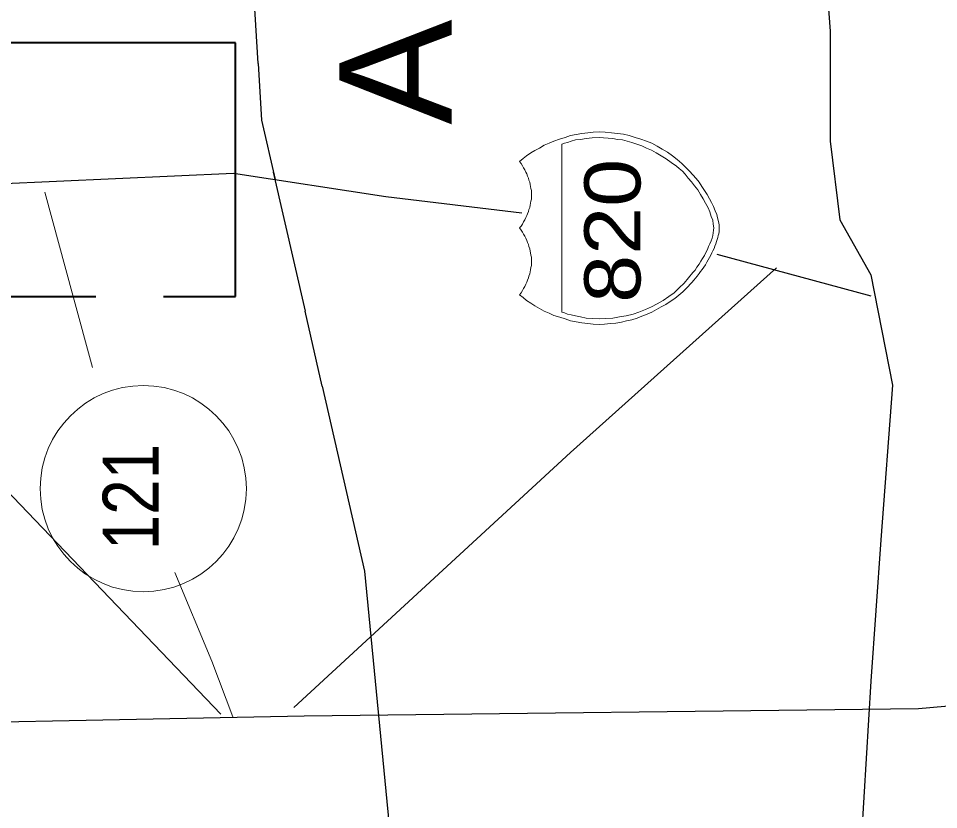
# Model space of a CAD drawing. Extents: x 2363323 to 2367082, y 6956018 to 6980837.
# Drawn here: x 2365992.8 to 2366076.4, y 6956829.6 to 6956901.5 of the extents above; entities that cross this region are included whole.
import ezdxf

# ---------------------------------------------------------------- set-up
doc = ezdxf.new("R2010")
doc.units = 0
doc.header["$LTSCALE"] = 4.1
doc.linetypes.add('LONG_DASHED', pattern=[7.5, 6, -1.5])
doc.layers.add('62', color=7, linetype='Continuous', lineweight=13)
doc.layers.add('63', color=7, linetype='Continuous', lineweight=13)

msp = doc.modelspace()

# ---------------------------------------------------------------- linework, layer by layer
at = {"layer": '62', "lineweight": 25}
for p, q in [((2366014.551, 6956897.398), (2366013.155, 6956920.242)), ((2365972.068, 6956885.609), (2366012.302, 6956887.455)), ((2366015.925, 6956887.545), (2366018.806, 6956874.921)), ((2366056.205, 6956880.098), (2366070.199, 6956876.296)), ((2366020.359, 6956868.105), (2366018.806, 6956874.921))]:
    msp.add_line(p, q, dxfattribs=at)
at = {"layer": '62'}
for p, q in [((2365997.747, 6956876.25), (2365995.179, 6956885.722)), ((2365967.231, 6956884.148), (2366011.174, 6956838.31)), ((2365999.498, 6956869.791), (2365997.747, 6956876.25)), ((2366010.343, 6956843.127), (2366006.992, 6956851.158)), ((2366010.343, 6956843.127), (2366012.255, 6956838.063))]:
    msp.add_line(p, q, dxfattribs=at)
at = {"layer": '62', "lineweight": 25}
for points in [[(2366063.045, 6956932.21), (2366064.574, 6956924.38), (2366065.453, 6956914.39), (2366066.511, 6956900.348), (2366066.509, 6956890.358), (2366067.387, 6956883.202), (2366070.199, 6956878.208), (2366072.157, 6956868.194), (2366071.099, 6956854.152), (2366070.199, 6956841.303), (2366069.344, 6956827.239), (2366072.158, 6956805.098), (2366069.344, 6956784.148), (2366065.451, 6956767.248), (2366059.984, 6956757.237), (2366046.773, 6956754.154), (2366033.545, 6956754.153), (2366027.019, 6956752.263), (2366017.681, 6956757.237)], [(2366014.551, 6956897.398), (2366014.843, 6956892.248), (2366016.082, 6956886.87)], [(2366012.302, 6956887.455), (2366026.141, 6956885.34), (2366038.495, 6956883.855)], [(2366020.359, 6956868.105), (2366024.206, 6956851.294), (2366027.02, 6956822.244), (2366032.667, 6956800.101), (2366033.073, 6956793.261)], [(2365969.909, 6956837.184), (2366018.74, 6956838.152), (2366074.519, 6956838.83), (2366145.737, 6956845.13), (2366177.173, 6956861.577)]]:
    msp.add_lwpolyline(points, dxfattribs=at)
at = {"layer": '62', "linetype": 'LONG_DASHED', "lineweight": 40}
msp.add_lwpolyline([(2365975.217, 6956876.25), (2366012.503, 6956876.25), (2366012.505, 6956899.269), (2365971.687, 6956899.269), (2365971.685, 6956876.25)], close=True, dxfattribs=at)
at = {"layer": '62'}
for points in [[(2366038.763, 6956883.202), (2366038.853, 6956883.405), (2366038.945, 6956883.586), (2366039.011, 6956883.765), (2366039.101, 6956883.968), (2366039.146, 6956884.148), (2366039.215, 6956884.328), (2366039.259, 6956884.532), (2366039.281, 6956884.71), (2366039.326, 6956884.912), (2366039.371, 6956885.091), (2366039.371, 6956885.295), (2366039.371, 6956885.498), (2366039.371, 6956885.655), (2366039.371, 6956885.858), (2366039.326, 6956886.06), (2366039.281, 6956886.24), (2366039.26, 6956886.422), (2366039.213, 6956886.622), (2366039.146, 6956886.804), (2366039.101, 6956886.982), (2366039.011, 6956887.186), (2366038.943, 6956887.388), (2366038.853, 6956887.545), (2366038.763, 6956887.748), (2366038.651, 6956887.928), (2366038.559, 6956888.108), (2366038.427, 6956888.308), (2366038.291, 6956888.512), (2366038.606, 6956888.762), (2366038.923, 6956889.008), (2366039.305, 6956889.278), (2366039.686, 6956889.502), (2366040.093, 6956889.728), (2366040.519, 6956889.975), (2366040.97, 6956890.178), (2366041.419, 6956890.358), (2366041.935, 6956890.538), (2366042.431, 6956890.695), (2366042.927, 6956890.852), (2366043.443, 6956890.965), (2366043.961, 6956891.056), (2366044.48, 6956891.122), (2366044.975, 6956891.168), (2366045.515, 6956891.192), (2366046.053, 6956891.168), (2366046.64, 6956891.122), (2366047.203, 6956891.055), (2366047.719, 6956890.989), (2366048.26, 6956890.875), (2366048.799, 6956890.696), (2366049.293, 6956890.539), (2366049.813, 6956890.358), (2366050.306, 6956890.155), (2366050.804, 6956889.886), (2366051.253, 6956889.638), (2366051.728, 6956889.345), (2366052.177, 6956889.008), (2366052.605, 6956888.692), (2366053.031, 6956888.31), (2366053.438, 6956887.929), (2366053.729, 6956887.612), (2366054.045, 6956887.298), (2366054.337, 6956886.96), (2366054.607, 6956886.622), (2366054.855, 6956886.238), (2366055.101, 6956885.858), (2366055.327, 6956885.498), (2366055.551, 6956885.115), (2366055.731, 6956884.778), (2366055.911, 6956884.418), (2366056.069, 6956884.035), (2366056.204, 6956883.676), (2366056.27, 6956883.382), (2366056.363, 6956883.045), (2366056.407, 6956882.754), (2366056.429, 6956882.482)], [(2366056.429, 6956882.482), (2366056.407, 6956882.304), (2366056.407, 6956882.145), (2366056.384, 6956881.942), (2366056.341, 6956881.785), (2366056.294, 6956881.605), (2366056.251, 6956881.425), (2366056.181, 6956881.224), (2366056.114, 6956881.018), (2366056.025, 6956880.819), (2366055.957, 6956880.615), (2366055.844, 6956880.39), (2366055.755, 6956880.212), (2366055.664, 6956879.985), (2366055.553, 6956879.782), (2366055.417, 6956879.558), (2366055.304, 6956879.356), (2366055.169, 6956879.13), (2366055.034, 6956878.905), (2366054.878, 6956878.704), (2366054.741, 6956878.522), (2366054.607, 6956878.32), (2366054.427, 6956878.095), (2366054.269, 6956877.892), (2366054.111, 6956877.735), (2366053.954, 6956877.51), (2366053.797, 6956877.352), (2366053.617, 6956877.15), (2366053.461, 6956876.992), (2366053.279, 6956876.812), (2366053.123, 6956876.655), (2366052.941, 6956876.52), (2366052.761, 6956876.362), (2366052.381, 6956876.068), (2366051.974, 6956875.776), (2366051.567, 6956875.528), (2366051.163, 6956875.304), (2366050.737, 6956875.056), (2366050.307, 6956874.808), (2366049.879, 6956874.628), (2366049.407, 6956874.45), (2366048.979, 6956874.27), (2366048.483, 6956874.135), (2366048.011, 6956874.021), (2366047.539, 6956873.91), (2366047.043, 6956873.818), (2366046.55, 6956873.774), (2366046.009, 6956873.73), (2366045.513, 6956873.706), (2366044.975, 6956873.728), (2366044.479, 6956873.774), (2366043.963, 6956873.842), (2366043.443, 6956873.954), (2366042.927, 6956874.045), (2366042.433, 6956874.202), (2366041.937, 6956874.358), (2366041.419, 6956874.518), (2366040.97, 6956874.72), (2366040.519, 6956874.921), (2366040.093, 6956875.144), (2366039.686, 6956875.394), (2366039.303, 6956875.641), (2366038.921, 6956875.866), (2366038.607, 6956876.138), (2366038.291, 6956876.386), (2366038.426, 6956876.588), (2366038.561, 6956876.79), (2366038.653, 6956876.97), (2366038.762, 6956877.15), (2366038.853, 6956877.352), (2366038.943, 6956877.532), (2366039.011, 6956877.735), (2366039.101, 6956877.938), (2366039.146, 6956878.095), (2366039.213, 6956878.298), (2366039.259, 6956878.478), (2366039.281, 6956878.678), (2366039.326, 6956878.882), (2366039.373, 6956879.062), (2366039.371, 6956879.242), (2366039.373, 6956879.445), (2366039.371, 6956879.625), (2366039.371, 6956879.828), (2366039.326, 6956880.009), (2366039.283, 6956880.21), (2366039.259, 6956880.368), (2366039.215, 6956880.57), (2366039.147, 6956880.772), (2366039.101, 6956880.975), (2366039.011, 6956881.132), (2366038.942, 6956881.335), (2366038.853, 6956881.538), (2366038.763, 6956881.718), (2366038.653, 6956881.899), (2366038.561, 6956882.1), (2366038.427, 6956882.259), (2366038.291, 6956882.482), (2366038.426, 6956882.64), (2366038.561, 6956882.82), (2366038.651, 6956883.022), (2366038.763, 6956883.202)], [(2366061.627, 6956878.838), (2366042.926, 6956862.074), (2366017.793, 6956838.918)]]:
    msp.add_lwpolyline(points, dxfattribs=at)
msp.add_lwpolyline([(2366042.139, 6956890.065), (2366042.14, 6956874.831), (2366042.363, 6956874.762), (2366042.656, 6956874.65), (2366042.971, 6956874.562), (2366043.377, 6956874.494), (2366043.826, 6956874.381), (2366044.345, 6956874.268), (2366044.883, 6956874.246), (2366045.513, 6956874.224), (2366046.123, 6956874.246), (2366046.773, 6956874.267), (2366047.381, 6956874.382), (2366047.989, 6956874.494), (2366048.596, 6956874.651), (2366049.137, 6956874.831), (2366049.743, 6956875.056), (2366050.283, 6956875.305), (2366050.804, 6956875.575), (2366051.321, 6956875.888), (2366051.841, 6956876.229), (2366052.334, 6956876.589), (2366052.784, 6956877.016), (2366053.233, 6956877.465), (2366053.639, 6956877.936), (2366054.045, 6956878.432), (2366054.247, 6956878.634), (2366054.404, 6956878.905), (2366054.607, 6956879.175), (2366054.764, 6956879.445), (2366054.923, 6956879.692), (2366055.079, 6956879.962), (2366055.214, 6956880.232), (2366055.349, 6956880.525), (2366055.461, 6956880.774), (2366055.574, 6956881.02), (2366055.688, 6956881.29), (2366055.777, 6956881.538), (2366055.845, 6956881.786), (2366055.889, 6956882.01), (2366055.911, 6956882.256), (2366055.934, 6956882.484), (2366055.891, 6956882.798), (2366055.844, 6956883.18), (2366055.709, 6956883.518), (2366055.574, 6956883.945), (2366055.418, 6956884.305), (2366055.193, 6956884.71), (2366054.967, 6956885.115), (2366054.741, 6956885.498), (2366054.473, 6956885.926), (2366054.179, 6956886.285), (2366053.909, 6956886.645), (2366053.618, 6956887.005), (2366053.348, 6956887.342), (2366053.078, 6956887.612), (2366052.784, 6956887.882), (2366052.538, 6956888.085), (2366052.064, 6956888.422), (2366051.613, 6956888.738), (2366051.163, 6956889.008), (2366050.691, 6956889.278), (2366050.261, 6956889.526), (2366049.811, 6956889.728), (2366049.383, 6956889.93), (2366048.933, 6956890.088), (2366048.483, 6956890.245), (2366048.079, 6956890.358), (2366047.63, 6956890.47), (2366047.203, 6956890.515), (2366046.773, 6956890.582), (2366046.347, 6956890.628), (2366045.92, 6956890.65), (2366045.515, 6956890.672), (2366044.883, 6956890.65), (2366044.343, 6956890.605), (2366043.826, 6956890.515), (2366043.376, 6956890.47), (2366042.971, 6956890.359), (2366042.657, 6956890.245), (2366042.365, 6956890.156)], close=True, dxfattribs=at)
msp.add_circle((2366004.115, 6956858.79), 9.364, dxfattribs=at)
at = {"layer": '63', "lineweight": 25}
for p, q in [((2366014.551, 6956897.398), (2366013.155, 6956920.242)), ((2365972.068, 6956885.609), (2366012.302, 6956887.455)), ((2366015.925, 6956887.545), (2366018.806, 6956874.921)), ((2366056.205, 6956880.098), (2366070.199, 6956876.296)), ((2366020.359, 6956868.105), (2366018.806, 6956874.921))]:
    msp.add_line(p, q, dxfattribs=at)
at = {"layer": '63'}
for p, q in [((2365997.747, 6956876.25), (2365995.179, 6956885.722)), ((2365967.231, 6956884.148), (2366011.174, 6956838.31)), ((2365999.498, 6956869.791), (2365997.747, 6956876.25)), ((2366010.343, 6956843.127), (2366006.992, 6956851.158)), ((2366010.343, 6956843.127), (2366012.255, 6956838.063))]:
    msp.add_line(p, q, dxfattribs=at)
at = {"layer": '63', "lineweight": 25}
for points in [[(2366063.045, 6956932.21), (2366064.574, 6956924.38), (2366065.453, 6956914.39), (2366066.511, 6956900.348), (2366066.509, 6956890.358), (2366067.387, 6956883.202), (2366070.199, 6956878.208), (2366072.157, 6956868.194), (2366071.099, 6956854.152), (2366070.199, 6956841.303), (2366069.344, 6956827.239), (2366072.158, 6956805.098), (2366069.344, 6956784.148), (2366065.451, 6956767.248), (2366059.984, 6956757.237), (2366046.773, 6956754.154), (2366033.545, 6956754.153), (2366027.019, 6956752.263), (2366017.681, 6956757.237)], [(2366014.551, 6956897.398), (2366014.843, 6956892.248), (2366016.082, 6956886.87)], [(2366012.302, 6956887.455), (2366026.141, 6956885.34), (2366038.495, 6956883.855)], [(2366020.359, 6956868.105), (2366024.206, 6956851.294), (2366027.02, 6956822.244), (2366032.667, 6956800.101), (2366033.073, 6956793.261)], [(2365969.909, 6956837.184), (2366018.74, 6956838.152), (2366074.519, 6956838.83), (2366145.737, 6956845.13), (2366177.173, 6956861.577)]]:
    msp.add_lwpolyline(points, dxfattribs=at)
at = {"layer": '63', "linetype": 'LONG_DASHED', "lineweight": 40}
msp.add_lwpolyline([(2365975.217, 6956876.25), (2366012.503, 6956876.25), (2366012.505, 6956899.269), (2365971.687, 6956899.269), (2365971.685, 6956876.25)], close=True, dxfattribs=at)
at = {"layer": '63'}
for points in [[(2366038.763, 6956883.202), (2366038.853, 6956883.405), (2366038.945, 6956883.586), (2366039.011, 6956883.765), (2366039.101, 6956883.968), (2366039.146, 6956884.148), (2366039.215, 6956884.328), (2366039.259, 6956884.532), (2366039.281, 6956884.71), (2366039.326, 6956884.912), (2366039.371, 6956885.091), (2366039.371, 6956885.295), (2366039.371, 6956885.498), (2366039.371, 6956885.655), (2366039.371, 6956885.858), (2366039.326, 6956886.06), (2366039.281, 6956886.24), (2366039.26, 6956886.422), (2366039.213, 6956886.622), (2366039.146, 6956886.804), (2366039.101, 6956886.982), (2366039.011, 6956887.186), (2366038.943, 6956887.388), (2366038.853, 6956887.545), (2366038.763, 6956887.748), (2366038.651, 6956887.928), (2366038.559, 6956888.108), (2366038.427, 6956888.308), (2366038.291, 6956888.512), (2366038.606, 6956888.762), (2366038.923, 6956889.008), (2366039.305, 6956889.278), (2366039.686, 6956889.502), (2366040.093, 6956889.728), (2366040.519, 6956889.975), (2366040.97, 6956890.178), (2366041.419, 6956890.358), (2366041.935, 6956890.538), (2366042.431, 6956890.695), (2366042.927, 6956890.852), (2366043.443, 6956890.965), (2366043.961, 6956891.056), (2366044.48, 6956891.122), (2366044.975, 6956891.168), (2366045.515, 6956891.192), (2366046.053, 6956891.168), (2366046.64, 6956891.122), (2366047.203, 6956891.055), (2366047.719, 6956890.989), (2366048.26, 6956890.875), (2366048.799, 6956890.696), (2366049.293, 6956890.539), (2366049.813, 6956890.358), (2366050.306, 6956890.155), (2366050.804, 6956889.886), (2366051.253, 6956889.638), (2366051.728, 6956889.345), (2366052.177, 6956889.008), (2366052.605, 6956888.692), (2366053.031, 6956888.31), (2366053.438, 6956887.929), (2366053.729, 6956887.612), (2366054.045, 6956887.298), (2366054.337, 6956886.96), (2366054.607, 6956886.622), (2366054.855, 6956886.238), (2366055.101, 6956885.858), (2366055.327, 6956885.498), (2366055.551, 6956885.115), (2366055.731, 6956884.778), (2366055.911, 6956884.418), (2366056.069, 6956884.035), (2366056.204, 6956883.676), (2366056.27, 6956883.382), (2366056.363, 6956883.045), (2366056.407, 6956882.754), (2366056.429, 6956882.482)], [(2366056.429, 6956882.482), (2366056.407, 6956882.304), (2366056.407, 6956882.145), (2366056.384, 6956881.942), (2366056.341, 6956881.785), (2366056.294, 6956881.605), (2366056.251, 6956881.425), (2366056.181, 6956881.224), (2366056.114, 6956881.018), (2366056.025, 6956880.819), (2366055.957, 6956880.615), (2366055.844, 6956880.39), (2366055.755, 6956880.212), (2366055.664, 6956879.985), (2366055.553, 6956879.782), (2366055.417, 6956879.558), (2366055.304, 6956879.356), (2366055.169, 6956879.13), (2366055.034, 6956878.905), (2366054.878, 6956878.704), (2366054.741, 6956878.522), (2366054.607, 6956878.32), (2366054.427, 6956878.095), (2366054.269, 6956877.892), (2366054.111, 6956877.735), (2366053.954, 6956877.51), (2366053.797, 6956877.352), (2366053.617, 6956877.15), (2366053.461, 6956876.992), (2366053.279, 6956876.812), (2366053.123, 6956876.655), (2366052.941, 6956876.52), (2366052.761, 6956876.362), (2366052.381, 6956876.068), (2366051.974, 6956875.776), (2366051.567, 6956875.528), (2366051.163, 6956875.304), (2366050.737, 6956875.056), (2366050.307, 6956874.808), (2366049.879, 6956874.628), (2366049.407, 6956874.45), (2366048.979, 6956874.27), (2366048.483, 6956874.135), (2366048.011, 6956874.021), (2366047.539, 6956873.91), (2366047.043, 6956873.818), (2366046.55, 6956873.774), (2366046.009, 6956873.73), (2366045.513, 6956873.706), (2366044.975, 6956873.728), (2366044.479, 6956873.774), (2366043.963, 6956873.842), (2366043.443, 6956873.954), (2366042.927, 6956874.045), (2366042.433, 6956874.202), (2366041.937, 6956874.358), (2366041.419, 6956874.518), (2366040.97, 6956874.72), (2366040.519, 6956874.921), (2366040.093, 6956875.144), (2366039.686, 6956875.394), (2366039.303, 6956875.641), (2366038.921, 6956875.866), (2366038.607, 6956876.138), (2366038.291, 6956876.386), (2366038.426, 6956876.588), (2366038.561, 6956876.79), (2366038.653, 6956876.97), (2366038.762, 6956877.15), (2366038.853, 6956877.352), (2366038.943, 6956877.532), (2366039.011, 6956877.735), (2366039.101, 6956877.938), (2366039.146, 6956878.095), (2366039.213, 6956878.298), (2366039.259, 6956878.478), (2366039.281, 6956878.678), (2366039.326, 6956878.882), (2366039.373, 6956879.062), (2366039.371, 6956879.242), (2366039.373, 6956879.445), (2366039.371, 6956879.625), (2366039.371, 6956879.828), (2366039.326, 6956880.009), (2366039.283, 6956880.21), (2366039.259, 6956880.368), (2366039.215, 6956880.57), (2366039.147, 6956880.772), (2366039.101, 6956880.975), (2366039.011, 6956881.132), (2366038.942, 6956881.335), (2366038.853, 6956881.538), (2366038.763, 6956881.718), (2366038.653, 6956881.899), (2366038.561, 6956882.1), (2366038.427, 6956882.259), (2366038.291, 6956882.482), (2366038.426, 6956882.64), (2366038.561, 6956882.82), (2366038.651, 6956883.022), (2366038.763, 6956883.202)], [(2366061.627, 6956878.838), (2366042.926, 6956862.074), (2366017.793, 6956838.918)]]:
    msp.add_lwpolyline(points, dxfattribs=at)
msp.add_lwpolyline([(2366042.139, 6956890.065), (2366042.14, 6956874.831), (2366042.363, 6956874.762), (2366042.656, 6956874.65), (2366042.971, 6956874.562), (2366043.377, 6956874.494), (2366043.826, 6956874.381), (2366044.345, 6956874.268), (2366044.883, 6956874.246), (2366045.513, 6956874.224), (2366046.123, 6956874.246), (2366046.773, 6956874.267), (2366047.381, 6956874.382), (2366047.989, 6956874.494), (2366048.596, 6956874.651), (2366049.137, 6956874.831), (2366049.743, 6956875.056), (2366050.283, 6956875.305), (2366050.804, 6956875.575), (2366051.321, 6956875.888), (2366051.841, 6956876.229), (2366052.334, 6956876.589), (2366052.784, 6956877.016), (2366053.233, 6956877.465), (2366053.639, 6956877.936), (2366054.045, 6956878.432), (2366054.247, 6956878.634), (2366054.404, 6956878.905), (2366054.607, 6956879.175), (2366054.764, 6956879.445), (2366054.923, 6956879.692), (2366055.079, 6956879.962), (2366055.214, 6956880.232), (2366055.349, 6956880.525), (2366055.461, 6956880.774), (2366055.574, 6956881.02), (2366055.688, 6956881.29), (2366055.777, 6956881.538), (2366055.845, 6956881.786), (2366055.889, 6956882.01), (2366055.911, 6956882.256), (2366055.934, 6956882.484), (2366055.891, 6956882.798), (2366055.844, 6956883.18), (2366055.709, 6956883.518), (2366055.574, 6956883.945), (2366055.418, 6956884.305), (2366055.193, 6956884.71), (2366054.967, 6956885.115), (2366054.741, 6956885.498), (2366054.473, 6956885.926), (2366054.179, 6956886.285), (2366053.909, 6956886.645), (2366053.618, 6956887.005), (2366053.348, 6956887.342), (2366053.078, 6956887.612), (2366052.784, 6956887.882), (2366052.538, 6956888.085), (2366052.064, 6956888.422), (2366051.613, 6956888.738), (2366051.163, 6956889.008), (2366050.691, 6956889.278), (2366050.261, 6956889.526), (2366049.811, 6956889.728), (2366049.383, 6956889.93), (2366048.933, 6956890.088), (2366048.483, 6956890.245), (2366048.079, 6956890.358), (2366047.63, 6956890.47), (2366047.203, 6956890.515), (2366046.773, 6956890.582), (2366046.347, 6956890.628), (2366045.92, 6956890.65), (2366045.515, 6956890.672), (2366044.883, 6956890.65), (2366044.343, 6956890.605), (2366043.826, 6956890.515), (2366043.376, 6956890.47), (2366042.971, 6956890.359), (2366042.657, 6956890.245), (2366042.365, 6956890.156)], close=True, dxfattribs=at)
msp.add_circle((2366004.115, 6956858.79), 9.364, dxfattribs=at)

# ---------------------------------------------------------------- texts
at = {"layer": '62'}
for s, height, width, p in [('ARLINGTON', 10.21, 1.05, (2366032.126, 6956891.845)), ('820', 5.099, 1.15, (2366049.272, 6956875.665)), ('121', 5.099, 0.85, (2366005.527, 6956853.187))]:
    msp.add_text(s, height=height, rotation=90, dxfattribs=dict(at, width=width)).set_placement(p)
at = {"layer": '63'}
for s, height, width, p in [('ARLINGTON', 10.21, 1.05, (2366032.126, 6956891.845)), ('820', 5.099, 1.15, (2366049.272, 6956875.665)), ('121', 5.099, 0.85, (2366005.527, 6956853.187))]:
    msp.add_text(s, height=height, rotation=90, dxfattribs=dict(at, width=width)).set_placement(p)

doc.saveas('drawing.dxf')
